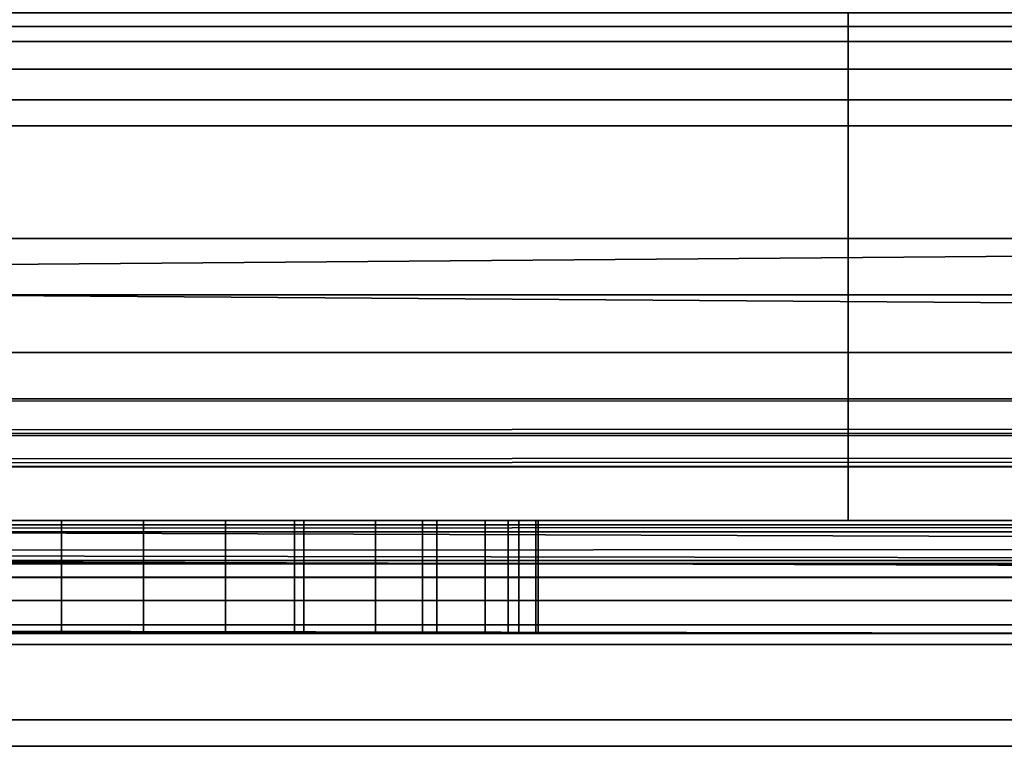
# Model space of a CAD drawing. Header units: millimetres. Extents: x -503 to 6703, y -110 to 193.
# Tile 365 of 656: x 1175.9 to 1184.64, y -29 to -22.56. Entities that reach past the tile are written whole.
import ezdxf

# ---------------------------------------------------------------- set-up
doc = ezdxf.new("R2010")
doc.units = ezdxf.units.MM
doc.layers.add('151', color=7, linetype='Continuous', true_color=0xffffff)

# ---------------------------------------------------------------- blocks, each defined once
blk = doc.blocks.new('UG_SURFACE_106')
at = {"layer": '151', "color": 252, "linetype": 'Continuous', "lineweight": 35}
for points in [[(1218.0001, -14.5, 1159), (1144.0001, -14.5, 1159), (1144.0001, -27, 1159), (1218.0001, -27, 1159)], [(1144.0001, -14.5, 1002), (1218.0001, -14.5, 1002), (1218.0001, -27, 1002), (1144.0001, -27, 1002)], [(1183.25, -14.5, 1003), (1144.0001, -14.5, 1003), (1144.0001, -27, 1003), (1183.25, -27, 1003)], [(1183.25, -27, 1158), (1144.0001, -27, 1158), (1144.0001, -14.5, 1158), (1183.25, -14.5, 1158)], [(1186.7501, -14.5, 1003), (1183.25, -14.5, 1003), (1183.25, -27, 1003), (1186.7501, -27, 1003)], [(1183.25, -14.5, 1158), (1186.7501, -14.5, 1158), (1186.7501, -27, 1158), (1183.25, -27, 1158)], [(1218.0001, -27, 1159), (1144.0001, -27, 1159), (1144.0001, -27.3827, 1158.9239), (1217.9685, -27.3827, 1158.9239)], [(1217.9685, -27.3827, 1002.0761), (1144.0001, -27.3827, 1002.0761), (1144.0001, -27, 1002), (1218.0001, -27, 1002)], [(1183.25, -27, 1014.25), (1144.0001, -27, 1014.25), (1175.6606, -27, 1020.7664), (1177, -27, 1020.4999)], [(1144.0001, -27, 1035), (1183.25, -27, 1035), (1177, -27, 1029.5), (1175.6606, -27, 1029.2336)], [(1183.25, -27, 1097.25), (1144.0001, -27, 1097.25), (1176.2723, -27, 1100.5765), (1177.7277, -27, 1100.5765)], [(1144.0001, -27, 1110.75), (1183.25, -27, 1110.75), (1177, -27, 1107.5), (1175.5764, -27, 1107.1974)], [(1144.0001, -27, 1097.25), (1174.9427, -27, 1101.1684), (1176.2723, -27, 1100.5765)], [(1183.25, -27, 1158), (1183.25, -27, 1129.75), (1144.0001, -27, 1129.75), (1144.0001, -27, 1158)], [(1183.25, -27, 1129.75), (1183.25, -27, 1110.75), (1144.0001, -27, 1110.75), (1144.0001, -27, 1129.75)], [(1183.25, -27, 1097.25), (1183.25, -27, 1090.5), (1144.0001, -27, 1090.5), (1144.0001, -27, 1097.25)], [(1183.25, -27, 1090.5), (1183.25, -27, 1035), (1144.0001, -27, 1035), (1144.0001, -27, 1090.5)], [(1183.25, -27, 1014.25), (1183.25, -27, 1003), (1144.0001, -27, 1003), (1144.0001, -27, 1014.25)], [(1176.2723, -28, 1100.5765), (1176.2723, -27, 1100.5765), (1174.9427, -27, 1101.1684), (1174.9427, -28, 1101.1684)], [(1175.5764, -28, 1107.1974), (1175.5764, -27, 1107.1974), (1177, -27, 1107.5), (1177, -28, 1107.5)], [(1175.6606, -28, 1029.2336), (1175.6606, -27, 1029.2336), (1177, -27, 1029.5), (1177, -28, 1029.5)], [(1177, -28, 1020.4999), (1177, -27, 1020.4999), (1175.6606, -27, 1020.7664), (1175.6606, -28, 1020.7664)], [(1177.7277, -28, 1100.5765), (1177.7277, -27, 1100.5765), (1176.2723, -27, 1100.5765), (1176.2723, -28, 1100.5765)], [(1177, -28, 1029.5), (1177, -27, 1029.5), (1178.3394, -27, 1029.2336), (1178.3394, -28, 1029.2336)], [(1178.3394, -28, 1020.7664), (1178.3394, -27, 1020.7664), (1177, -27, 1020.4999), (1177, -28, 1020.4999)], [(1177, -28, 1107.5), (1177, -27, 1107.5), (1178.4235, -27, 1107.1974), (1178.4235, -28, 1107.1974)], [(1177, -27, 1020.4999), (1178.3394, -27, 1020.7664), (1183.25, -27, 1014.25)], [(1178.4235, -27, 1107.1974), (1177, -27, 1107.5), (1183.25, -27, 1110.75)], [(1178.3394, -27, 1029.2336), (1177, -27, 1029.5), (1183.25, -27, 1035)], [(1179.0572, -28, 1101.1684), (1179.0572, -27, 1101.1684), (1177.7277, -27, 1100.5765), (1177.7277, -28, 1100.5765)], [(1177.7277, -27, 1100.5765), (1179.0572, -27, 1101.1684), (1183.25, -27, 1097.25)], [(1178.3394, -28, 1029.2336), (1178.3394, -27, 1029.2336), (1179.4748, -27, 1028.4749), (1179.4748, -28, 1028.4749)], [(1179.4748, -28, 1021.5251), (1179.4748, -27, 1021.5251), (1178.3394, -27, 1020.7664), (1178.3394, -28, 1020.7664)], [(1179.4748, -27, 1028.4749), (1178.3394, -27, 1029.2336), (1183.25, -27, 1035)], [(1183.25, -27, 1014.25), (1178.3394, -27, 1020.7664), (1179.4748, -27, 1021.5251)], [(1178.4235, -28, 1107.1974), (1178.4235, -27, 1107.1974), (1179.601, -27, 1106.342), (1179.601, -28, 1106.342)], [(1183.25, -27, 1110.75), (1179.601, -27, 1106.342), (1178.4235, -27, 1107.1974)], [(1180.0311, -28, 1102.25), (1180.0311, -27, 1102.25), (1179.0572, -27, 1101.1684), (1179.0572, -28, 1101.1684)], [(1183.25, -27, 1097.25), (1179.0572, -27, 1101.1684), (1180.0311, -27, 1102.25)], [(1179.4748, -28, 1028.4749), (1179.4748, -27, 1028.4749), (1180.2336, -27, 1027.3393), (1180.2336, -28, 1027.3393)], [(1180.2336, -28, 1022.6606), (1180.2336, -27, 1022.6606), (1179.4748, -27, 1021.5251), (1179.4748, -28, 1021.5251)], [(1183.25, -27, 1035), (1180.2336, -27, 1027.3393), (1179.4748, -27, 1028.4749)], [(1179.4748, -27, 1021.5251), (1180.2336, -27, 1022.6606), (1183.25, -27, 1014.25)], [(1179.601, -28, 1106.342), (1179.601, -27, 1106.342), (1180.3287, -27, 1105.0816), (1180.3287, -28, 1105.0816)], [(1183.25, -27, 1110.75), (1180.3287, -27, 1105.0816), (1179.601, -27, 1106.342)], [(1180.4808, -28, 1103.6341), (1180.4808, -27, 1103.6341), (1180.0311, -27, 1102.25), (1180.0311, -28, 1102.25)], [(1180.0311, -27, 1102.25), (1180.4808, -27, 1103.6341), (1183.25, -27, 1097.25)], [(1180.2336, -28, 1027.3393), (1180.2336, -27, 1027.3393), (1180.5, -27, 1026), (1180.5, -28, 1026)], [(1180.5, -28, 1024), (1180.5, -27, 1024), (1180.2336, -27, 1022.6606), (1180.2336, -28, 1022.6606)], [(1183.25, -27, 1014.25), (1180.2336, -27, 1022.6606), (1180.5, -27, 1024)], [(1180.5, -27, 1026), (1180.2336, -27, 1027.3393), (1183.25, -27, 1035)], [(1180.3287, -28, 1105.0816), (1180.3287, -27, 1105.0816), (1180.4808, -27, 1103.6341), (1180.4808, -28, 1103.6341)], [(1180.4808, -27, 1103.6341), (1180.3287, -27, 1105.0816), (1183.25, -27, 1110.75), (1183.25, -27, 1097.25)], [(1180.5, -27, 1026), (1180.5, -27, 1024), (1180.5, -28, 1024), (1180.5, -28, 1026)], [(1183.25, -27, 1035), (1183.25, -27, 1014.25), (1180.5, -27, 1024), (1180.5, -27, 1026)], [(1183.25, -27, 1097.25), (1183.25, -27, 1110.75), (1186.0548, -27, 1105.0453), (1186.4895, -27, 1100.9098)], [(1183.25, -27, 1110.75), (1186.7501, -27, 1110.75), (1186.7501, -27, 1107.185), (1186.0548, -27, 1105.0453)], [(1186.4895, -27, 1100.9098), (1186.7501, -27, 1100.4585), (1186.7501, -27, 1097.25), (1183.25, -27, 1097.25)], [(1186.7501, -27, 1158), (1186.7501, -27, 1129.75), (1183.25, -27, 1129.75), (1183.25, -27, 1158)], [(1186.7501, -27, 1129.75), (1186.7501, -27, 1110.75), (1183.25, -27, 1110.75), (1183.25, -27, 1129.75)], [(1186.7501, -27, 1097.25), (1186.7501, -27, 1090.5), (1183.25, -27, 1090.5), (1183.25, -27, 1097.25)], [(1186.7501, -27, 1090.5), (1186.7501, -27, 1035), (1183.25, -27, 1035), (1183.25, -27, 1090.5)], [(1186.7501, -27, 1035), (1186.7501, -27, 1014.25), (1183.25, -27, 1014.25), (1183.25, -27, 1035)], [(1186.7501, -27, 1014.25), (1186.7501, -27, 1003), (1183.25, -27, 1003), (1183.25, -27, 1014.25)], [(1217.9685, -27.3827, 1158.9239), (1144.0001, -27.3827, 1158.9239), (1144.0001, -27.7071, 1158.7071), (1217.8787, -27.7071, 1158.7071)], [(1217.8787, -27.7071, 1002.2929), (1144.0001, -27.7071, 1002.2929), (1144.0001, -27.3827, 1002.0761), (1217.9685, -27.3827, 1002.0761)], [(1217.8787, -27.7071, 1158.7071), (1144.0001, -27.7071, 1158.7071), (1144.0001, -27.9239, 1158.3827), (1217.7444, -27.9239, 1158.3827)], [(1217.7444, -27.9239, 1002.6174), (1144.0001, -27.9239, 1002.6174), (1144.0001, -27.7071, 1002.2929), (1217.8787, -27.7071, 1002.2929)], [(1217.7444, -27.9239, 1158.3827), (1144.0001, -27.9239, 1158.3827), (1144.0001, -28, 1158), (1183.25, -28, 1158)], [(1144.0001, -27.9239, 1002.6174), (1186.7501, -28, 1003), (1183.25, -28, 1003)], [(1144.0001, -27.9239, 1002.6174), (1217.7444, -27.9239, 1002.6174), (1190.0001, -28, 1003), (1186.7501, -28, 1003)], [(1183.25, -28, 1003), (1144.0001, -28, 1003), (1144.0001, -27.9239, 1002.6174)], [(1217.7444, -27.9239, 1158.3827), (1183.25, -28, 1158), (1186.7501, -28, 1158)], [(1183.25, -28, 1035), (1144.0001, -28, 1035), (1175.6606, -28, 1029.2336), (1177, -28, 1029.5)], [(1144.0001, -28, 1014.25), (1183.25, -28, 1014.25), (1177, -28, 1020.4999), (1175.6606, -28, 1020.7664)], [(1144.0001, -28, 1097.25), (1183.25, -28, 1097.25), (1177.7277, -28, 1100.5765), (1176.2723, -28, 1100.5765)], [(1176.2723, -28, 1100.5765), (1174.9427, -28, 1101.1684), (1144.0001, -28, 1097.25)], [(1175.5764, -28, 1107.1974), (1177, -28, 1107.5), (1183.25, -28, 1110.75), (1144.0001, -28, 1110.75)], [(1144.0001, -28, 1158), (1144.0001, -28, 1129.75), (1183.25, -28, 1129.75), (1183.25, -28, 1158)], [(1144.0001, -28, 1129.75), (1144.0001, -28, 1110.75), (1183.25, -28, 1110.75), (1183.25, -28, 1129.75)], [(1144.0001, -28, 1097.25), (1144.0001, -28, 1090.5), (1183.25, -28, 1090.5), (1183.25, -28, 1097.25)], [(1144.0001, -28, 1090.5), (1144.0001, -28, 1035), (1183.25, -28, 1035), (1183.25, -28, 1090.5)], [(1144.0001, -28, 1014.25), (1144.0001, -28, 1003), (1183.25, -28, 1003), (1183.25, -28, 1014.25)], [(1177, -28, 1029.5), (1178.3394, -28, 1029.2336), (1183.25, -28, 1035)], [(1183.25, -28, 1110.75), (1177, -28, 1107.5), (1178.4235, -28, 1107.1974)], [(1178.3394, -28, 1020.7664), (1177, -28, 1020.4999), (1183.25, -28, 1014.25)], [(1179.0572, -28, 1101.1684), (1177.7277, -28, 1100.5765), (1183.25, -28, 1097.25)], [(1179.4748, -28, 1021.5251), (1178.3394, -28, 1020.7664), (1183.25, -28, 1014.25)], [(1183.25, -28, 1035), (1178.3394, -28, 1029.2336), (1179.4748, -28, 1028.4749)], [(1178.4235, -28, 1107.1974), (1179.601, -28, 1106.342), (1183.25, -28, 1110.75)], [(1180.0311, -28, 1102.25), (1179.0572, -28, 1101.1684), (1183.25, -28, 1097.25)], [(1183.25, -28, 1014.25), (1180.2336, -28, 1022.6606), (1179.4748, -28, 1021.5251)], [(1179.4748, -28, 1028.4749), (1180.2336, -28, 1027.3393), (1183.25, -28, 1035)], [(1179.601, -28, 1106.342), (1180.3287, -28, 1105.0816), (1183.25, -28, 1110.75)], [(1183.25, -28, 1097.25), (1180.4808, -28, 1103.6341), (1180.0311, -28, 1102.25)], [(1183.25, -28, 1035), (1180.2336, -28, 1027.3393), (1180.5, -28, 1026)], [(1180.5, -28, 1024), (1180.2336, -28, 1022.6606), (1183.25, -28, 1014.25)], [(1183.25, -28, 1097.25), (1183.25, -28, 1110.75), (1180.3287, -28, 1105.0816), (1180.4808, -28, 1103.6341)], [(1183.25, -28, 1014.25), (1183.25, -28, 1035), (1180.5, -28, 1026), (1180.5, -28, 1024)], [(1183.25, -28, 1097.25), (1186.7501, -28, 1097.25), (1186.7501, -28, 1100.4585), (1186.4895, -28, 1100.9098)], [(1186.4895, -28, 1100.9098), (1186.0548, -28, 1105.0453), (1183.25, -28, 1110.75), (1183.25, -28, 1097.25)], [(1186.0548, -28, 1105.0453), (1186.7501, -28, 1107.185), (1186.7501, -28, 1110.75), (1183.25, -28, 1110.75)], [(1183.25, -28, 1158), (1183.25, -28, 1129.75), (1186.7501, -28, 1129.75), (1186.7501, -28, 1158)], [(1183.25, -28, 1129.75), (1183.25, -28, 1110.75), (1186.7501, -28, 1110.75), (1186.7501, -28, 1129.75)], [(1183.25, -28, 1097.25), (1183.25, -28, 1090.5), (1186.7501, -28, 1090.5), (1186.7501, -28, 1097.25)], [(1183.25, -28, 1090.5), (1183.25, -28, 1035), (1186.7501, -28, 1035), (1186.7501, -28, 1090.5)], [(1183.25, -28, 1035), (1183.25, -28, 1014.25), (1186.7501, -28, 1014.25), (1186.7501, -28, 1035)], [(1183.25, -28, 1014.25), (1183.25, -28, 1003), (1186.7501, -28, 1003), (1186.7501, -28, 1014.25)]]:
    blk.add_3dface(points, dxfattribs=at)
blk = doc.blocks.new('UG_SURFACE_117')
at = {"layer": '151', "color": 250, "linetype": 'Continuous', "lineweight": 35}
for points in [[(1141.5, -21.6481, 0.7284), (1858.5, -21.6481, 0.7284), (1858.5, -22.6213, 1.3787), (1141.5, -22.6213, 1.3787)], [(1141.5, -23.5, 23.5), (1858.5, -23.5, 23.5), (1858.5, -22.5, 23.5), (1141.5, -22.5, 23.5)], [(1141.5, -22.6213, 1.3787), (1858.5, -22.6213, 1.3787), (1858.5, -23.2716, 2.3519), (1141.5, -23.2716, 2.3519)], [(1141.5, -23.2716, 2.3519), (1858.5, -23.2716, 2.3519), (1858.5, -23.5, 3.5), (1141.5, -23.5, 3.5)], [(1141.5, -23.5, 3.5), (1858.5, -23.5, 3.5), (1858.5, -23.5, 23.5), (1141.5, -23.5, 23.5)]]:
    blk.add_3dface(points, dxfattribs=at)
blk = doc.blocks.new('UG_SURFACE_118')
at = {"layer": '151', "color": 252, "linetype": 'Continuous', "lineweight": 35}
for points in [[(1141.5, -20.2276, 24), (1858.5, -20.2276, 24), (1858.5, -23.5, 24), (1141.5, -23.5, 24)], [(1141.5, -24.5, 30.5), (1858.5, -24.5, 30.5), (1858.5, -20.25, 30.5), (1141.5, -20.25, 30.5)], [(1141.5, -23, 28), (1858.5, -23, 28), (1858.5, -23.5, 29.5), (1141.5, -23.5, 29.5)], [(1141.5, -23.5, 26.5), (1858.5, -23.5, 26.5), (1858.5, -23, 28), (1141.5, -23, 28)], [(1141.5, -23.5, 0.5), (1858.5, -23.5, 0.5), (1858.5, -24.5, 0.5), (1141.5, -24.5, 0.5)], [(1141.5, -23.5, 24), (1858.5, -23.5, 24), (1858.5, -23.5, 0.5), (1141.5, -23.5, 0.5)], [(1141.5, -23.5, 29.5), (1858.5, -23.5, 29.5), (1858.5, -24.5, 29.5), (1141.5, -24.5, 29.5)], [(1141.5, -24.5, 26.5), (1858.5, -24.5, 26.5), (1858.5, -23.5, 26.5), (1141.5, -23.5, 26.5)], [(1141.5, -24.5, 0.5), (1858.5, -24.5, 0.5), (1858.5, -24.5, 26.5), (1141.5, -24.5, 26.5)], [(1141.5, -24.5, 29.5), (1858.5, -24.5, 29.5), (1858.5, -24.5, 30.5), (1141.5, -24.5, 30.5)]]:
    blk.add_3dface(points, dxfattribs=at)
blk = doc.blocks.new('UG_SURFACE_141')
at = {"layer": '151', "color": 35, "linetype": 'Continuous', "lineweight": 35}
for points in [[(1144.0001, -14.5, 1002), (1218.0001, -14.5, 1002), (1218.0001, -27, 1002), (1144.0001, -27, 1002)], [(1218.0001, -14.5, 1159), (1144.0001, -14.5, 1159), (1144.0001, -27, 1159), (1218.0001, -27, 1159)], [(1183.25, -14.5, 1003), (1144.0001, -14.5, 1003), (1144.0001, -27, 1003), (1183.25, -27, 1003)], [(1183.25, -27, 1158), (1144.0001, -27, 1158), (1144.0001, -14.5, 1158), (1183.25, -14.5, 1158)], [(1186.7501, -14.5, 1003), (1183.25, -14.5, 1003), (1183.25, -27, 1003), (1186.7501, -27, 1003)], [(1183.25, -14.5, 1158), (1186.7501, -14.5, 1158), (1186.7501, -27, 1158), (1183.25, -27, 1158)], [(1859, -30, 2017), (1859, -19.41, 2017), (1141, -19.41, 2017), (1141, -24.75, 2017)], [(1143, -19.41, 30.5), (1857, -19.41, 30.5), (1141, -25, 30.5), (1141, -24.75, 30.5)], [(1857, -19.41, 30.5), (1859, -19.41, 30.5), (1859, -25, 30.5), (1141, -25, 30.5)], [(1230.9999, -22.7528, 1171.8529), (1144.0001, -22.7528, 1171.8529), (1144.0001, -19.5, 1172.5), (1230.9999, -19.5, 1172.5)], [(1230.9999, -19.5, 996.5), (1144.0001, -19.5, 996.5), (1144.0001, -22.7528, 997.147), (1230.9999, -22.7528, 997.147)], [(1230.9999, -25.5104, 1170.0104), (1144.0001, -25.5104, 1170.0104), (1144.0001, -22.7528, 1171.8529), (1230.9999, -22.7528, 1171.8529)], [(1230.9999, -22.7528, 997.147), (1144.0001, -22.7528, 997.147), (1144.0001, -25.5104, 998.9896), (1230.9999, -25.5104, 998.9896)], [(1141, -24.75, 2017), (1141, -30, 2017), (1859, -30, 2017)], [(1141, -30), (1141, -25), (1859, -25), (1859, -30)], [(1141, -25), (1141, -25, 30.5), (1859, -25, 30.5), (1859, -25)], [(1230.9999, -27.353, 1167.2528), (1144.0001, -27.353, 1167.2528), (1144.0001, -25.5104, 1170.0104), (1230.9999, -25.5104, 1170.0104)], [(1230.9999, -25.5104, 998.9896), (1144.0001, -25.5104, 998.9896), (1144.0001, -27.353, 1001.7471), (1230.9999, -27.353, 1001.7471)], [(1144.0001, -27, 1002), (1218.0001, -27, 1002), (1217.9788, -27.2571, 1002.0511)], [(1217.9788, -27.2571, 1002.0511), (1144.0001, -27.2604, 1002.0345), (1144.0001, -27, 1002)], [(1218.0001, -27, 1159), (1144.0001, -27, 1159), (1144.0001, -27.3827, 1158.9239), (1217.9685, -27.3827, 1158.9239)], [(1183.25, -27, 1014.25), (1144.0001, -27, 1014.25), (1175.6606, -27, 1020.7664), (1177, -27, 1020.4999)], [(1144.0001, -27, 1035), (1183.25, -27, 1035), (1177, -27, 1029.5), (1175.6606, -27, 1029.2336)], [(1183.25, -27, 1097.25), (1144.0001, -27, 1097.25), (1176.2723, -27, 1100.5765), (1177.7277, -27, 1100.5765)], [(1144.0001, -27, 1110.75), (1183.25, -27, 1110.75), (1177, -27, 1107.5), (1175.5764, -27, 1107.1974)], [(1144.0001, -27, 1097.25), (1174.9427, -27, 1101.1684), (1176.2723, -27, 1100.5765)], [(1183.25, -27, 1158), (1183.25, -27, 1129.75), (1144.0001, -27, 1129.75), (1144.0001, -27, 1158)], [(1183.25, -27, 1129.75), (1183.25, -27, 1110.75), (1144.0001, -27, 1110.75), (1144.0001, -27, 1129.75)], [(1183.25, -27, 1097.25), (1183.25, -27, 1090.5), (1144.0001, -27, 1090.5), (1144.0001, -27, 1097.25)], [(1183.25, -27, 1090.5), (1183.25, -27, 1035), (1144.0001, -27, 1035), (1144.0001, -27, 1090.5)], [(1183.25, -27, 1014.25), (1183.25, -27, 1003), (1144.0001, -27, 1003), (1144.0001, -27, 1014.25)], [(1176.2723, -28, 1100.5765), (1176.2723, -27, 1100.5765), (1174.9427, -27, 1101.1684), (1174.9427, -28, 1101.1684)], [(1175.5764, -28, 1107.1974), (1175.5764, -27, 1107.1974), (1177, -27, 1107.5), (1177, -28, 1107.5)], [(1175.6606, -28, 1029.2336), (1175.6606, -27, 1029.2336), (1177, -27, 1029.5), (1177, -28, 1029.5)], [(1177, -28, 1020.4999), (1177, -27, 1020.4999), (1175.6606, -27, 1020.7664), (1175.6606, -28, 1020.7664)], [(1177.7277, -28, 1100.5765), (1177.7277, -27, 1100.5765), (1176.2723, -27, 1100.5765), (1176.2723, -28, 1100.5765)], [(1177, -27, 1020.4999), (1178.3394, -27, 1020.7664), (1183.25, -27, 1014.25)], [(1178.4235, -27, 1107.1974), (1177, -27, 1107.5), (1183.25, -27, 1110.75)], [(1178.3394, -27, 1029.2336), (1177, -27, 1029.5), (1183.25, -27, 1035)], [(1177, -28, 1029.5), (1177, -27, 1029.5), (1178.3394, -27, 1029.2336), (1178.3394, -28, 1029.2336)], [(1178.3394, -28, 1020.7664), (1178.3394, -27, 1020.7664), (1177, -27, 1020.4999), (1177, -28, 1020.4999)], [(1177, -28, 1107.5), (1177, -27, 1107.5), (1178.4235, -27, 1107.1974), (1178.4235, -28, 1107.1974)], [(1177.7277, -27, 1100.5765), (1179.0572, -27, 1101.1684), (1183.25, -27, 1097.25)], [(1179.0572, -28, 1101.1684), (1179.0572, -27, 1101.1684), (1177.7277, -27, 1100.5765), (1177.7277, -28, 1100.5765)], [(1179.4748, -27, 1028.4749), (1178.3394, -27, 1029.2336), (1183.25, -27, 1035)], [(1183.25, -27, 1014.25), (1178.3394, -27, 1020.7664), (1179.4748, -27, 1021.5251)], [(1178.3394, -28, 1029.2336), (1178.3394, -27, 1029.2336), (1179.4748, -27, 1028.4749), (1179.4748, -28, 1028.4749)], [(1179.4748, -28, 1021.5251), (1179.4748, -27, 1021.5251), (1178.3394, -27, 1020.7664), (1178.3394, -28, 1020.7664)], [(1183.25, -27, 1110.75), (1179.601, -27, 1106.342), (1178.4235, -27, 1107.1974)], [(1178.4235, -28, 1107.1974), (1178.4235, -27, 1107.1974), (1179.601, -27, 1106.342), (1179.601, -28, 1106.342)], [(1183.25, -27, 1097.25), (1179.0572, -27, 1101.1684), (1180.0311, -27, 1102.25)], [(1180.0311, -28, 1102.25), (1180.0311, -27, 1102.25), (1179.0572, -27, 1101.1684), (1179.0572, -28, 1101.1684)], [(1183.25, -27, 1035), (1180.2336, -27, 1027.3393), (1179.4748, -27, 1028.4749)], [(1179.4748, -27, 1021.5251), (1180.2336, -27, 1022.6606), (1183.25, -27, 1014.25)], [(1179.4748, -28, 1028.4749), (1179.4748, -27, 1028.4749), (1180.2336, -27, 1027.3393), (1180.2336, -28, 1027.3393)], [(1180.2336, -28, 1022.6606), (1180.2336, -27, 1022.6606), (1179.4748, -27, 1021.5251), (1179.4748, -28, 1021.5251)], [(1183.25, -27, 1110.75), (1180.3287, -27, 1105.0816), (1179.601, -27, 1106.342)], [(1179.601, -28, 1106.342), (1179.601, -27, 1106.342), (1180.3287, -27, 1105.0816), (1180.3287, -28, 1105.0816)], [(1180.0311, -27, 1102.25), (1180.4808, -27, 1103.6341), (1183.25, -27, 1097.25)], [(1180.4808, -28, 1103.6341), (1180.4808, -27, 1103.6341), (1180.0311, -27, 1102.25), (1180.0311, -28, 1102.25)], [(1183.25, -27, 1014.25), (1180.2336, -27, 1022.6606), (1180.5, -27, 1024)], [(1180.5, -27, 1026), (1180.2336, -27, 1027.3393), (1183.25, -27, 1035)], [(1180.2336, -28, 1027.3393), (1180.2336, -27, 1027.3393), (1180.5, -27, 1026), (1180.5, -28, 1026)], [(1180.5, -28, 1024), (1180.5, -27, 1024), (1180.2336, -27, 1022.6606), (1180.2336, -28, 1022.6606)], [(1180.4808, -27, 1103.6341), (1180.3287, -27, 1105.0816), (1183.25, -27, 1110.75), (1183.25, -27, 1097.25)], [(1180.3287, -28, 1105.0816), (1180.3287, -27, 1105.0816), (1180.4808, -27, 1103.6341), (1180.4808, -28, 1103.6341)], [(1183.25, -27, 1035), (1183.25, -27, 1014.25), (1180.5, -27, 1024), (1180.5, -27, 1026)], [(1180.5, -27, 1026), (1180.5, -27, 1024), (1180.5, -28, 1024), (1180.5, -28, 1026)], [(1183.25, -27, 1097.25), (1183.25, -27, 1110.75), (1186.0548, -27, 1105.0453), (1186.4895, -27, 1100.9098)], [(1183.25, -27, 1110.75), (1186.7501, -27, 1110.75), (1186.7501, -27, 1107.185), (1186.0548, -27, 1105.0453)], [(1186.4895, -27, 1100.9098), (1186.7501, -27, 1100.4585), (1186.7501, -27, 1097.25), (1183.25, -27, 1097.25)], [(1186.7501, -27, 1158), (1186.7501, -27, 1129.75), (1183.25, -27, 1129.75), (1183.25, -27, 1158)], [(1186.7501, -27, 1129.75), (1186.7501, -27, 1110.75), (1183.25, -27, 1110.75), (1183.25, -27, 1129.75)], [(1186.7501, -27, 1097.25), (1186.7501, -27, 1090.5), (1183.25, -27, 1090.5), (1183.25, -27, 1097.25)], [(1186.7501, -27, 1090.5), (1186.7501, -27, 1035), (1183.25, -27, 1035), (1183.25, -27, 1090.5)], [(1186.7501, -27, 1035), (1186.7501, -27, 1014.25), (1183.25, -27, 1014.25), (1183.25, -27, 1035)], [(1186.7501, -27, 1014.25), (1186.7501, -27, 1003), (1183.25, -27, 1003), (1183.25, -27, 1014.25)], [(1144.0001, -27.2604, 1002.0345), (1217.9788, -27.2571, 1002.0511), (1217.9685, -27.3827, 1002.0761)], [(1144.0001, -27.2604, 1002.0345), (1217.9685, -27.3827, 1002.0761), (1217.9438, -27.5028, 1002.1356)], [(1217.9438, -27.5028, 1002.1356), (1144.0001, -27.5028, 1002.1356), (1144.0001, -27.2604, 1002.0345)], [(1230.9999, -28, 1164), (1144.0001, -28, 1164), (1144.0001, -27.353, 1167.2528), (1230.9999, -27.353, 1167.2528)], [(1230.9999, -27.353, 1001.7471), (1144.0001, -27.353, 1001.7471), (1144.0001, -27.5028, 1002.1356), (1217.9438, -27.5028, 1002.1356)], [(1217.9685, -27.3827, 1158.9239), (1144.0001, -27.3827, 1158.9239), (1144.0001, -27.7071, 1158.7071), (1217.8787, -27.7071, 1158.7071)], [(1217.8787, -27.7071, 1158.7071), (1144.0001, -27.7071, 1158.7071), (1144.0001, -27.9239, 1158.3827), (1217.7444, -27.9239, 1158.3827)], [(1217.7444, -27.9239, 1158.3827), (1144.0001, -27.9239, 1158.3827), (1144.0001, -28, 1158), (1217.5858, -28, 1158)], [(1217.5858, -28, 1158), (1144.0001, -28, 1158), (1144.0001, -28, 1164), (1230.9999, -28, 1164)], [(1173.4999, -28, 1024), (1180.5, -28, 1024), (1180.2336, -28, 1022.6606), (1179.4748, -28, 1021.5251)], [(1180.5, -28, 1026), (1173.4999, -28, 1026), (1173.7664, -28, 1027.3393), (1174.5251, -28, 1028.4749)], [(1173.4999, -28, 1024), (1173.4999, -28, 1026), (1180.5, -28, 1026), (1180.5, -28, 1024)], [(1174.5251, -28, 1021.5251), (1173.7664, -28, 1022.6606), (1173.4999, -28, 1024), (1179.4748, -28, 1021.5251)], [(1173.9689, -28, 1102.25), (1173.5191, -28, 1103.6341), (1173.6712, -28, 1105.0816), (1177, -28, 1104)], [(1173.6712, -28, 1105.0816), (1174.399, -28, 1106.342), (1175.5764, -28, 1107.1974), (1177, -28, 1104)], [(1176.2723, -28, 1100.5765), (1174.9427, -28, 1101.1684), (1173.9689, -28, 1102.25), (1177, -28, 1104)], [(1174.5251, -28, 1021.5251), (1179.4748, -28, 1021.5251), (1178.3394, -28, 1020.7664), (1177, -28, 1020.4999)], [(1179.4748, -28, 1028.4749), (1174.5251, -28, 1028.4749), (1175.6606, -28, 1029.2336), (1177, -28, 1029.5)], [(1177, -28, 1020.4999), (1175.6606, -28, 1020.7664), (1174.5251, -28, 1021.5251)], [(1179.4748, -28, 1028.4749), (1180.2336, -28, 1027.3393), (1180.5, -28, 1026), (1174.5251, -28, 1028.4749)], [(1175.5764, -28, 1107.1974), (1177, -28, 1107.5), (1178.4235, -28, 1107.1974), (1177, -28, 1104)], [(1179.0572, -28, 1101.1684), (1177.7277, -28, 1100.5765), (1176.2723, -28, 1100.5765), (1177, -28, 1104)], [(1177, -28, 1029.5), (1178.3394, -28, 1029.2336), (1179.4748, -28, 1028.4749)], [(1177, -28, 1104), (1178.4235, -28, 1107.1974), (1179.601, -28, 1106.342)], [(1179.601, -28, 1106.342), (1180.3287, -28, 1105.0816), (1180.4808, -28, 1103.6341), (1177, -28, 1104)], [(1180.4808, -28, 1103.6341), (1180.0311, -28, 1102.25), (1179.0572, -28, 1101.1684), (1177, -28, 1104)]]:
    blk.add_3dface(points, dxfattribs=at)
blk = doc.blocks.new('UG_SURFACE_168')
at = {"layer": '151', "color": 252, "linetype": 'Continuous', "lineweight": 35}
for points in [[(1135.5, -25.92, 2021.75), (1864.5, -25.92, 2021.75), (1864.5, 14.42, 2021.75), (1135.5, 14.42, 2021.75)], [(1137, -25.92, 2020.2501), (1137, 14.42, 2020.2501), (1863, 14.42, 2020.2501), (1863, -25.92, 2020.2501)], [(1082, -14, 2075.2499), (1082, -25.92, 2075.2499), (1918, -25.92, 2075.2499), (1918, -14, 2075.2499)], [(1083.5, -14, 2073.75), (1916.5, -14, 2073.75), (1916.5, -25.92, 2073.75), (1083.5, -25.92, 2073.75)], [(1918, -25.92, 2075.2499), (1082, -25.92, 2075.2499), (1082.0591, -26.5209, 2075.1908)], [(1917.9409, -26.5209, 2075.1908), (1918, -25.92, 2075.2499), (1082.0591, -26.5209, 2075.1908)], [(1083.5303, -26.2282, 2073.7197), (1083.5, -25.92, 2073.75), (1916.5, -25.92, 2073.75)], [(1083.5303, -26.2282, 2073.7197), (1916.5, -25.92, 2073.75), (1916.4697, -26.2282, 2073.7197)], [(1864.5303, -26.2282, 2021.7803), (1135.5, -25.92, 2021.75), (1135.4697, -26.2282, 2021.7803)], [(1864.5303, -26.2282, 2021.7803), (1864.5, -25.92, 2021.75), (1135.5, -25.92, 2021.75)], [(1136.9408, -26.5209, 2020.3092), (1863, -25.92, 2020.2501), (1863.0592, -26.5209, 2020.3092)], [(1136.9408, -26.5209, 2020.3092), (1137, -25.92, 2020.2501), (1863, -25.92, 2020.2501)], [(1916.4697, -26.2282, 2073.7197), (1916.3797, -26.5246, 2073.6296), (1083.6203, -26.5246, 2073.6296), (1083.5303, -26.2282, 2073.7197)], [(1135.4697, -26.2282, 2021.7803), (1135.3797, -26.5246, 2021.8704), (1864.6203, -26.5246, 2021.8704)], [(1135.4697, -26.2282, 2021.7803), (1864.6203, -26.5246, 2021.8704), (1864.5303, -26.2282, 2021.7803)], [(1082.0591, -26.5209, 2075.1908), (1082.2345, -27.0987, 2075.0155), (1917.7655, -27.0987, 2075.0155), (1917.9409, -26.5209, 2075.1908)], [(1916.0372, -27.0372, 2073.2872), (1083.9628, -27.0372, 2073.2872), (1083.6203, -26.5246, 2073.6296), (1916.3797, -26.5246, 2073.6296)], [(1864.6203, -26.5246, 2021.8704), (1135.3797, -26.5246, 2021.8704), (1135.0372, -27.0372, 2022.2127), (1864.9628, -27.0372, 2022.2127)], [(1863.0592, -26.5209, 2020.3092), (1136.7656, -27.0987, 2020.4844), (1136.9408, -26.5209, 2020.3092)], [(1863.0592, -26.5209, 2020.3092), (1863.2344, -27.0987, 2020.4844), (1136.7656, -27.0987, 2020.4844)], [(1915.5246, -27.3797, 2072.7746), (1084.4754, -27.3797, 2072.7746), (1083.9628, -27.0372, 2073.2872), (1916.0372, -27.0372, 2073.2872)], [(1864.9628, -27.0372, 2022.2127), (1135.0372, -27.0372, 2022.2127), (1134.5246, -27.3797, 2022.7253), (1865.4754, -27.3797, 2022.7253)], [(1917.7655, -27.0987, 2075.0155), (1082.2345, -27.0987, 2075.0155), (1082.9021, -28.0979, 2074.348), (1917.0979, -28.0979, 2074.348)], [(1863.9021, -28.0979, 2021.152), (1136.0979, -28.0979, 2021.152), (1136.7656, -27.0987, 2020.4844), (1863.2344, -27.0987, 2020.4844)], [(1914.92, -27.5, 2072.17), (1085.08, -27.5, 2072.17), (1084.4754, -27.3797, 2072.7746), (1915.5246, -27.3797, 2072.7746)], [(1865.4754, -27.3797, 2022.7253), (1134.5246, -27.3797, 2022.7253), (1133.92, -27.5, 2023.33), (1866.08, -27.5, 2023.33)], [(1085.08, -27.5, 2072.17), (1914.92, -27.5, 2072.17), (1866.08, -27.5, 2023.33), (1133.92, -27.5, 2023.33)], [(1917.0979, -28.0979, 2074.348), (1082.9021, -28.0979, 2074.348), (1083.9013, -28.7655, 2073.3488), (1916.0987, -28.7655, 2073.3488)], [(1864.9013, -28.7655, 2022.1512), (1135.0987, -28.7655, 2022.1512), (1136.0979, -28.0979, 2021.152), (1863.9021, -28.0979, 2021.152)], [(1916.0987, -28.7655, 2073.3488), (1083.9013, -28.7655, 2073.3488), (1085.08, -29, 2072.17), (1914.92, -29, 2072.17)], [(1866.08, -29, 2023.33), (1133.92, -29, 2023.33), (1135.0987, -28.7655, 2022.1512), (1864.9013, -28.7655, 2022.1512)], [(1085.08, -29, 2072.17), (1133.92, -29, 2023.33), (1866.08, -29, 2023.33), (1914.92, -29, 2072.17)]]:
    blk.add_3dface(points, dxfattribs=at)

msp = doc.modelspace()

# ---------------------------------------------------------------- linework, layer by layer
at = {"layer": '151', "color": 252, "linetype": 'Continuous', "lineweight": -3, "true_color": 0x939598}
for p, q in [((1858.5, -23, 28), (1141.5, -23, 28)), ((1858.5, -23.5, 26.5), (1141.5, -23.5, 26.5)), ((1858.5, -23.5, 0.5), (1141.5, -23.5, 0.5)), ((1858.5, -23.5, 29.5), (1141.5, -23.5, 29.5)), ((1858.5, -23.5, 3.5), (1141.5, -23.5, 3.5)), ((1858.5, -23.5, 23.5), (1141.5, -23.5, 23.5)), ((1858.5, -23.5, 24), (1141.5, -23.5, 24)), ((1858.5, -24.5, 30.5), (1141.5, -24.5, 30.5)), ((1858.5, -24.5, 26.5), (1141.5, -24.5, 26.5)), ((1858.5, -24.5, 29.5), (1141.5, -24.5, 29.5)), ((1858.5, -24.5, 0.5), (1141.5, -24.5, 0.5)), ((1859, -25), (1141, -25)), ((1141, -25, 30.5), (1859, -25, 30.5)), ((1918, -25.92, 2075.25), (1082, -25.92, 2075.25)), ((1916.5, -25.92, 2073.75), (1083.5, -25.92, 2073.75)), ((1864.5, -25.92, 2021.75), (1135.5, -25.92, 2021.75)), ((1863, -25.92, 2020.25), (1137, -25.92, 2020.25)), ((1218, -27, 1002), (1144, -27, 1002)), ((1217.5858, -27, 1158), (1144, -27, 1158)), ((1217.5858, -27, 1003), (1144, -27, 1003)), ((1144, -27, 1159), (1218, -27, 1159)), ((1217.5858, -27, 1003), (1144, -27, 1003)), ((1218, -27, 1002), (1144, -27, 1002)), ((1217.5858, -27, 1158), (1144, -27, 1158)), ((1144, -27, 1159), (1218, -27, 1159)), ((1180.5, -28, 1026), (1180.5, -27, 1026)), ((1180.5, -28, 1024), (1180.5, -27, 1024)), ((1180.5, -27, 1026), (1180.5, -27, 1024)), ((1180.5, -28, 1024), (1180.5, -27, 1024)), ((1180.5, -28, 1026), (1180.5, -27, 1026)), ((1180.5, -27, 1026), (1180.5, -27, 1024)), ((1914.92, -27.5, 2072.17), (1085.08, -27.5, 2072.17)), ((1866.08, -27.5, 2023.33), (1133.92, -27.5, 2023.33)), ((1217.9438, -27.5028, 1002.1356), (1144, -27.5028, 1002.1356)), ((1217.5858, -28, 1158), (1144, -28, 1158)), ((1144, -28, 1003), (1217.5858, -28, 1003)), ((1217.5858, -28, 1158), (1144, -28, 1158)), ((1231, -28, 1164), (1144, -28, 1164)), ((1217.5858, -28, 1158), (1144, -28, 1158)), ((1180.5, -28, 1026), (1180.5, -28, 1024)), ((1180.5, -28, 1026), (1180.5, -28, 1024))]:
    msp.add_line(p, q, dxfattribs=at)
at = {"layer": '151', "color": 252, "linetype": 'Continuous', "lineweight": -3, "true_color": 0x939598, "extrusion": (0, 1, -9.91271e-16)}
for centre in [(-1177, 1104, -27), (-1177, 1104, -27), (-1177, 1104, -28), (-1177, 1104, -28)]:
    msp.add_circle(centre, 3.5, dxfattribs=at)
for centre, start, end in [((-1177, 1024, -27), 180, 0), ((-1177, 1026, -27), 0, 180), ((-1177, 1024, -27), 180, 0), ((-1177, 1026, -27), 0, 180), ((-1177, 1026, -28), 0, 180), ((-1177, 1024, -28), 180, 0), ((-1177, 1024, -28), 180, 0), ((-1177, 1026, -28), 0, 180)]:
    msp.add_arc(centre, 3.5, start, end, dxfattribs=at)

# ---------------------------------------------------------------- block references
at = {"layer": '151', "color": 252, "linetype": 'Continuous', "lineweight": -3, "true_color": 0x939598}
for name in ['UG_SURFACE_168', 'UG_SURFACE_141', 'UG_SURFACE_106', 'UG_SURFACE_118', 'UG_SURFACE_117']:
    msp.add_blockref(name, (0, 0), dxfattribs=at)

doc.saveas('drawing.dxf')
